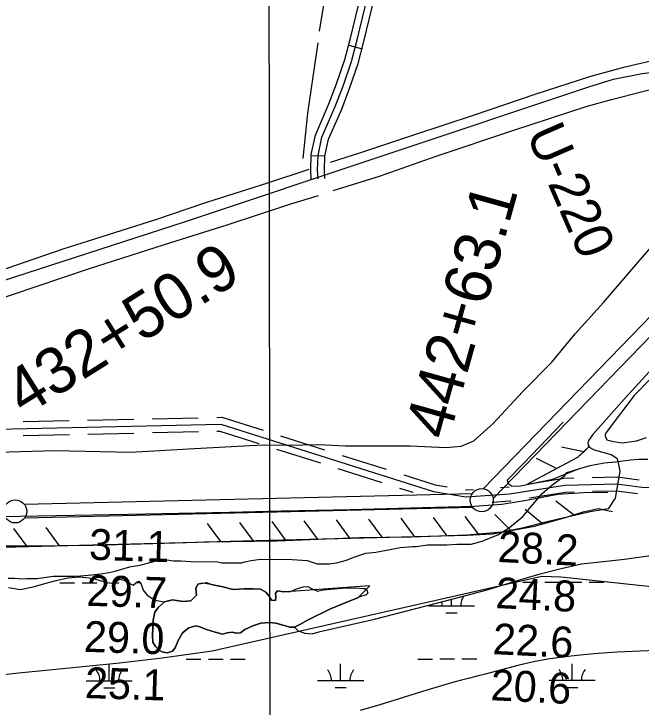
# Model space of a CAD drawing. Extents: x 3297753 to 3335611, y 652252 to 677623.
# Drawn here: x 3322334 to 3323694, y 672948 to 674450 of the extents above; entities that cross this region are included whole.
import ezdxf

# ---------------------------------------------------------------- set-up
doc = ezdxf.new("R2010")
doc.units = 0
for name, color, linetype in [('V-FLOD-BASE', 7, 'Continuous'), ('V-GRID-MAJR', 7, 'Continuous'), ('V-LEVE-TOET', 7, 'Continuous'), ('V-RIVR-RANG', 7, 'Continuous'), ('V-RIVR-RANG-IDEN', 7, 'Continuous'), ('V-ROAD-CNTR', 7, 'Continuous'), ('V-RRAP-FSHR', 7, 'Continuous'), ('V-SITE-VEGE', 7, 'Continuous'), ('V-SURV-IDEN', 7, 'Continuous'), ('V-SURV-LINE', 7, 'Continuous'), ('V-TOPO-MAJR', 7, 'Continuous'), ('V-TOPO-MINR', 7, 'Continuous'), ('V-TOPO-SHOR', 7, 'Continuous'), ('V-WETL-SWMP', 7, 'Continuous')]:
    doc.layers.add(name, color=color, linetype=linetype)

msp = doc.modelspace()

# ---------------------------------------------------------------- linework, layer by layer
at = {"layer": 'V-FLOD-BASE'}
for points in [[(3323525.1, 673565), (3323438.9, 673475.7), (3323403.6, 673439.4), (3323405.5, 673432.3), (3323414.1, 673426.3), (3323432.2, 673426.9), (3323502.8, 673441.7), (3323558.5, 673464.4)], [(3323621.8, 673411.9), (3323580.8, 673413), (3323513.1, 673408.1), (3323445.3, 673395.7), (3323392.1, 673387.1), (3323332.7, 673382.2), (3323220.1, 673379.2), (3323063, 673375.5), (3322913.9, 673372.1), (3322801.3, 673369.1), (3322581.3, 673365.2), (3322229, 673358.4)]]:
    msp.add_lwpolyline(points, dxfattribs=at)
at = {"layer": 'V-GRID-MAJR'}
msp.add_spline([(3322907.1, 657652), (3322903.6, 660679.7), (3322896.5, 666741.1), (3322889.5, 672802.5), (3322885.9, 675836.3)], degree=3, dxfattribs=at)
at = {"layer": 'V-LEVE-TOET'}
for points in [[(3322995.4, 673516.6), (3323053.2, 673513.7), (3323192.9, 673513.6), (3323270.4, 673510.2), (3323303.5, 673513.1), (3323331.2, 673525), (3323373.2, 673562), (3323436.4, 673631.1), (3323500.3, 673695.5), (3323550.8, 673756.4), (3323612.4, 673824.8), (3323673.6, 673896.2), (3323762.3, 673998.2), (3323850.1, 674094.2), (3323947.8, 674193.3), (3324001, 674244.4), (3324032.3, 674274.4), (3324043.7, 674276.7), (3324095.3, 674280.5), (3324176.4, 674283.8), (3324236.6, 674284.4), (3324328.7, 674284.8)], [(3323727.3, 673691.9), (3323657.8, 673615.8), (3323589, 673538.5), (3323580.3, 673526), (3323578.2, 673520.5), (3323579.7, 673511.4), (3323592.3, 673505.4), (3323629.2, 673495.2)], [(3322878.1, 673516), (3322925.5, 673515.7), (3322995.4, 673516.6)], [(3320678.4, 673294.9), (3320746.5, 673297.5), (3320830.8, 673303), (3320900.6, 673319), (3320966.1, 673341.2), (3321058.9, 673377.8), (3321164.3, 673421.7), (3321244.5, 673454.8), (3321328.2, 673482.4), (3321405.8, 673495.5), (3321487.7, 673495.2), (3321594.3, 673498.2), (3321691.5, 673498.5), (3321782.5, 673503.2), (3321853.3, 673502.2), (3321976.5, 673499.6), (3322143.3, 673499.7), (3322273.2, 673499.7), (3322422.7, 673503.9), (3322586.8, 673500.5), (3322712.4, 673507.6), (3322845.5, 673514.7), (3322878.1, 673516)], [(3323629.2, 673495.2), (3323641.1, 673487.1), (3323643.7, 673480.5), (3323647.5, 673459.1), (3323637.7, 673400.5), (3323622.6, 673377.6)], [(3323622.6, 673377.6), (3323583.2, 673370.9), (3323492.9, 673349.7), (3323436.1, 673335.2), (3323391.6, 673326.5), (3323316.4, 673320.1), (3323196.3, 673316.1), (3323083.4, 673314.7), (3322905, 673307.6), (3322754.7, 673305), (3322635.4, 673301.7), (3322505.5, 673298.1), (3322356.8, 673296.3), (3322237.5, 673296.2), (3322136.8, 673299), (3322055.4, 673304.5), (3321915.7, 673306.9), (3321803.9, 673303.1), (3321675.3, 673304.7), (3321519.8, 673304.5)]]:
    msp.add_lwpolyline(points, dxfattribs=at)
at = {"layer": 'V-ROAD-CNTR'}
for p, q in [((3323059.8, 674382.3), (3323088.8, 674374.6)), ((3322978.3, 674143), (3323008.3, 674142.2))]:
    msp.add_line(p, q, dxfattribs=at)
for points in [[(3322978.3, 674092), (3322977.4, 674111.3), (3322978.3, 674145.3), (3322987.6, 674187.5), (3323016.8, 674254.9), (3323033.6, 674298.9), (3323051.8, 674351.6), (3323063.9, 674397.6), (3323086.1, 674490.7)], [(3322993.3, 674092.7), (3322992.5, 674111.4), (3322993.3, 674143.5), (3323001.9, 674182.9), (3323030.7, 674249.3), (3323047.7, 674293.8), (3323066.1, 674347.3), (3323078.4, 674393.9), (3323100.7, 674487.2)], [(3323008.3, 674093.3), (3323007.5, 674111.6), (3323008.3, 674141.7), (3323016.3, 674178.3), (3323044.6, 674243.6), (3323061.8, 674288.7), (3323080.5, 674342.9), (3323093, 674390.3), (3323115.3, 674483.7)], [(3322703.7, 673999.1), (3323580.5, 674292.4), (3323634.3, 674309), (3323696.3, 674320.9), (3323768.9, 674329.9), (3323834.8, 674345.6), (3323921.9, 674356.2), (3324029.2, 674366.7), (3325084.5, 674371.6), (3325673.3, 674353.6), (3326694.6, 674305.1), (3327704.5, 674254.3), (3328573.7, 674211.7), (3329088.2, 674183.7), (3329253, 674172.4), (3329344.9, 674163.1), (3329438.9, 674156.6), (3329549.1, 674141.9), (3329660.7, 674119.9), (3330013.9, 674053.2), (3330639.2, 673926.4), (3331014.5, 673859.4)], [(3321414.8, 673577.6), (3321918.1, 673744), (3322336.1, 673880.1), (3322703.7, 673999.1)], [(3322353.6, 673566.5), (3322453.5, 673568.7)], [(3322493.5, 673569.5), (3322593.5, 673571.7)], [(3322633.5, 673572.5), (3322733.5, 673574.7)], [(3322773.5, 673575.5), (3322785, 673575.8), (3322874.1, 673547.6)], [(3322263.9, 673549.6), (3322782.8, 673560.7), (3323243.4, 673414.8), (3323313.5, 673403.1), (3323408.9, 673409.8), (3323528.6, 673428.8), (3323641.6, 673431.7), (3323695.6, 673424.6), (3323769.3, 673423.9), (3323905.7, 673433.2), (3324008.7, 673446), (3324125.1, 673447.3), (3324265.8, 673438.1), (3324362.4, 673409.1), (3324422.3, 673401.7), (3324636.7, 673404.1), (3324761.7, 673387.5), (3324947.8, 673393.1), (3325057.5, 673414.8), (3325149.9, 673439.6), (3325174.7, 673433.9)], [(3322354.2, 673536.5), (3322454.2, 673538.7)], [(3322494.2, 673539.5), (3322594.2, 673541.7)], [(3322634.1, 673542.5), (3322734.1, 673544.7)], [(3322774.1, 673545.6), (3322780.7, 673545.7), (3322865, 673519)], [(3322912.2, 673535.5), (3323007.5, 673505.3)], [(3322903.1, 673506.9), (3322998.5, 673476.7)], [(3323045.7, 673493.2), (3323141, 673463)], [(3323036.6, 673464.6), (3323131.9, 673434.4)], [(3323179.1, 673450.9), (3323247, 673429.4), (3323273.3, 673425)], [(3323447.2, 673431.1), (3323527.2, 673443.7), (3323548.1, 673444.3)], [(3323588.1, 673445.3), (3323642.3, 673446.7), (3323690, 673440.5)], [(3323170.1, 673422.3), (3323198.9, 673413.2)], [(3323312.8, 673418.4), (3323314.3, 673418.2), (3323330.5, 673419.3)], [(3323388.8, 673423.4), (3323407.2, 673424.7), (3323407.6, 673424.8)], [(3323451.8, 673401.4), (3323529.9, 673413.8), (3323548.9, 673414.3)], [(3323588.9, 673415.3), (3323640.8, 673416.7), (3323686.1, 673410.7)], [(3323371.2, 673392.1), (3323410.6, 673394.9), (3323412.3, 673395.2)]]:
    msp.add_lwpolyline(points, dxfattribs=at)
at = {"layer": 'V-RRAP-FSHR'}
for p, q in [((3323569.5, 673501.1), (3323521.6, 673510.8)), ((3323510.3, 673464.6), (3323466.8, 673486.8)), ((3323547.5, 673364), (3323508.9, 673393.8)), ((3323480.2, 673344.8), (3323442.5, 673375.9)), ((3322992.5, 673312.1), (3322963.5, 673351.4)), ((3323062.5, 673314), (3323033.5, 673353.2)), ((3323132.5, 673315.8), (3323103.4, 673355.1)), ((3323202.4, 673317.6), (3323173.4, 673356.9)), ((3323272.4, 673319.5), (3323243.4, 673358.7)), ((3323342.4, 673321.9), (3323312.3, 673360.4)), ((3323411.7, 673330.7), (3323377, 673365.1)), ((3322432.7, 673297.5), (3322403.7, 673336.8)), ((3322782.6, 673306.7), (3322753.5, 673345.9)), ((3322852.6, 673308.5), (3322823.5, 673347.7)), ((3322922.5, 673310.3), (3322893.5, 673349.6)), ((3322362.7, 673295.7), (3322333.7, 673334.9))]:
    msp.add_line(p, q, dxfattribs=at)
for points in [[(3323448.4, 673431.8), (3323557.1, 673489.4), (3323582.7, 673513.6)], [(3323510.3, 673464.6), (3323557.1, 673489.4), (3323569.5, 673501.1), (3323582.7, 673513.6)], [(3323510.3, 673464.6), (3323557.1, 673489.4), (3323569.5, 673501.1)], [(3323569.5, 673501.1), (3323569.5, 673501.1), (3323582.7, 673513.6)], [(3323448.4, 673431.8), (3323510.3, 673464.6)], [(3322222.8, 673292), (3323316.6, 673320.6), (3323371.6, 673323.5), (3323463, 673340), (3323530, 673358.5), (3323568.3, 673370.5), (3323600.5, 673377.8), (3323631.7, 673371.5)], [(3322745.7, 673305.7), (3323316.6, 673320.6), (3323371.6, 673323.5), (3323463, 673340), (3323530, 673358.5), (3323568.3, 673370.5), (3323600.5, 673377.8), (3323631.7, 673371.5)], [(3322222.8, 673292), (3322478.7, 673298.7)]]:
    msp.add_lwpolyline(points, dxfattribs=at)
at = {"layer": 'V-SITE-VEGE'}
for points in [[(3322351.2, 673225.5), (3322361.2, 673226.5), (3322383.3, 673226.3), (3322398.8, 673228.4), (3322418.7, 673231.6), (3322464.1, 673231.2), (3322478.5, 673232.1), (3322502.8, 673234.1), (3322520.5, 673236.2), (3322540.4, 673239.3), (3322553.7, 673242.5), (3322574.8, 673249), (3322588.1, 673252.2), (3322602.5, 673254.3), (3322612.5, 673256.4), (3322642.4, 673265), (3322652.4, 673267.1), (3322665.6, 673267), (3322680, 673264.6), (3322695.5, 673264.5), (3322717.6, 673263.2), (3322775, 673262.7), (3322785, 673260.4), (3322827, 673260), (3322834.7, 673262.2), (3322848, 673265.4), (3322853.6, 673266.4), (3322868.9, 673268.5), (3322936.9, 673267.7), (3322969.7, 673265.2), (3322991.5, 673258.4), (3323017.8, 673258.1), (3323033.2, 673260.1), (3323055.2, 673266.4), (3323070.6, 673272.8), (3323097, 673281.3), (3323118.9, 673283.3), (3323149.7, 673289.5), (3323171.6, 673293.7), (3323197.9, 673295.6), (3323206.7, 673295.5), (3323230.8, 673299.6), (3323272.5, 673299.1), (3323294.4, 673301.1), (3323325.1, 673300.8), (3323349.2, 673307.1), (3323384.5, 673322), (3323408.7, 673337.1), (3323437.5, 673360.9), (3323455.2, 673382.6), (3323479.7, 673410.8), (3323499.6, 673428.1), (3323528.3, 673449.7), (3323532.7, 673456.3), (3323561.3, 673464.7), (3323583.3, 673471.1), (3323614.1, 673477.3), (3323638.2, 673479.2), (3323671.1, 673483.3), (3323688.6, 673485.3), (3323708.4, 673485)], [(3322321.4, 673226.9), (3322334.7, 673226.8), (3322351.2, 673225.5)]]:
    msp.add_lwpolyline(points, dxfattribs=at)
msp.add_lwpolyline([(3322743.4, 673216.5), (3322739, 673215.8), (3322732.3, 673214.3), (3322728.2, 673204.5), (3322729.7, 673189.9), (3322717.4, 673178.2), (3322700.1, 673176.8), (3322677.7, 673179.8), (3322660.7, 673176), (3322647.6, 673164.3), (3322639.6, 673153.7), (3322636, 673136.1), (3322634.1, 673103), (3322635.1, 673088.4), (3322640.6, 673078.6), (3322648.8, 673070.6), (3322657.8, 673067), (3322667.2, 673065.3), (3322677.9, 673068.8), (3322683.8, 673075.8), (3322690.3, 673092.3), (3322699.1, 673108.3), (3322712.9, 673119.2), (3322728.3, 673123.8), (3322734.6, 673122.2), (3322751.5, 673116.1), (3322770.3, 673109.7), (3322786, 673105.6), (3322796.3, 673108.3), (3322806.9, 673109.8), (3322816.3, 673108.1), (3322825, 673108.8), (3322834.9, 673115.8), (3322851.9, 673123.9), (3322869.6, 673129.7), (3322888.1, 673131.1), (3322901.9, 673129.8), (3322914.9, 673126.1), (3322932.5, 673120.8), (3322942.4, 673121.2), (3322955.4, 673127.7), (3322970.4, 673136.3), (3323020.2, 673160.6), (3323068, 673180.3), (3323079.9, 673184.8), (3323105.4, 673210.3), (3322934.7, 673198.4), (3322933.6, 673198), (3322918.2, 673197.7), (3322905.7, 673199.8), (3322900.9, 673194.3), (3322901.6, 673185.7), (3322900.8, 673178.6), (3322892.1, 673179.1), (3322887.1, 673187.8), (3322880.1, 673196.5), (3322868.7, 673203.3), (3322852.6, 673203.8), (3322832.9, 673203.6), (3322809.3, 673202.6), (3322783.8, 673208.7), (3322765.3, 673212.8)], close=True, dxfattribs=at)
at = {"layer": 'V-SURV-LINE'}
for points in [[(3323351.5, 673420.9), (3324060.7, 674151.9)], [(3324082.2, 674131), (3323373.1, 673400)], [(3322356.1, 673387.3), (3323328, 673410.6)], [(3323328.8, 673380.6), (3322356.9, 673357.3)]]:
    msp.add_lwpolyline(points, dxfattribs=at)
for centre in [(3323348.4, 673396.1), (3322336.5, 673371.8)]:
    msp.add_circle(centre, 25, dxfattribs=at)
at = {"layer": 'V-TOPO-MAJR'}
msp.add_lwpolyline([(3323743.2, 673205.7), (3323662, 673214.1), (3323540.9, 673227.1), (3323520.2, 673228.9), (3323499.5, 673230.1), (3323478.8, 673230.4), (3322764, 673068.6), (3322655.2, 673054), (3322630.6, 673050.8), (3322605.9, 673047.7), (3322581.2, 673044.9), (3322556.4, 673042.3), (3322344.7, 673020.8), (3322246.7, 673010.2), (3322148.8, 672998.8), (3322051.1, 672986.3), (3321953.4, 672973), (3321798.7, 672951), (3321778.5, 672947.8), (3321758.4, 672944.2)], dxfattribs=at)
at = {"layer": 'V-TOPO-MINR'}
msp.add_lwpolyline([(3323742.1, 673070.7), (3323691.9, 673069.2), (3323641.8, 673066.4), (3323591.7, 673062.8), (3323555.1, 673059.6), (3323523.5, 673056.1), (3323492, 673051.5), (3323460.7, 673045.4), (3323429.7, 673038.2), (3323355.6, 673019.3), (3323338.6, 673014.9), (3323321.5, 673010.4), (3323304.5, 673005.9), (3323287.5, 673001.3), (3323270.5, 672996.6), (3323253.6, 672991.8), (3323236.7, 672986.7), (3323219.9, 672981.5), (3323169.4, 672965.4), (3323127.2, 672952.5), (3323084.9, 672940.2)], dxfattribs=at)
at = {"layer": 'V-TOPO-SHOR'}
for points in [[(3322996.2, 674413), (3323015.8, 674531.5), (3323039.7, 674727.9), (3323047.4, 674756.3), (3323065.6, 674791.3), (3323086.4, 674822), (3323123.2, 674868.4), (3323149.4, 674921.2), (3323167.3, 674984.3), (3323217.2, 675169.4), (3323251.7, 675269.6), (3323302.6, 675385.4), (3323345.3, 675476.8), (3323352.1, 675526.6), (3323353.6, 675559), (3323352.8, 675576.1)], [(3323020, 674128.9), (3323086, 674149.5), (3323201.2, 674188), (3323332.8, 674231.2), (3323464.1, 674276.3), (3323585.2, 674315.2), (3323659.5, 674335.3), (3323740, 674354.2), (3323834.5, 674367.8), (3323944, 674381), (3324049.9, 674389.5), (3324117.7, 674391.6), (3324260.8, 674389.6), (3324356.4, 674389.1), (3324473.9, 674388.5), (3324599, 674387), (3324707.9, 674386.8), (3324863.1, 674388.2), (3325014.4, 674388.4), (3325164.9, 674389.1), (3325214.3, 674389.4)], [(3322960.9, 674136.4), (3322971.3, 674234.8), (3322993.6, 674387.3)], [(3323026.1, 674067.3), (3323126.7, 674098.2), (3323249.8, 674141.8), (3323417.6, 674197.9), (3323576.8, 674249.8), (3323629.8, 674264.6), (3323724.9, 674289.3), (3323844.6, 674308.6), (3323973.3, 674323.1), (3324107, 674331.7), (3324246.1, 674333.7), (3324398.6, 674333.5), (3324568.3, 674334.3), (3324724.3, 674333.4), (3324906.9, 674332.9), (3325087.2, 674334.1), (3325222, 674334.1)], [(3321516.1, 673636.5), (3321589.2, 673660.2), (3321698.9, 673696.9), (3321824.7, 673738.5), (3321937.9, 673774.7), (3322084.5, 673823.2), (3322173.7, 673851.4), (3322299.9, 673892.2), (3322440.6, 673940.8), (3322523.2, 673966.7), (3322641.5, 674004.5), (3322752.3, 674041.9), (3322884.4, 674083.8), (3322974.4, 674113.6)], [(3321547.5, 673590.4), (3321646.5, 673619.3), (3321765.2, 673656.7), (3321905.1, 673703.3), (3322023.8, 673741.4), (3322174.8, 673791), (3322328.8, 673841), (3322495.5, 673897.6), (3322660.2, 673950.2), (3322796.2, 673992.9), (3322934.1, 674038.3), (3322994.6, 674056.6)], [(3323747.4, 673692.9), (3323679.1, 673622.7), (3323633.7, 673563.3), (3323618.6, 673543.7), (3323615, 673536.7), (3323619.6, 673527.2), (3323634.2, 673523.1), (3323652.6, 673520.2), (3323684.1, 673525.1), (3323705.5, 673532)], [(3323004.5, 673201.7), (3323045, 673205.3), (3323075.3, 673205.8), (3323090.3, 673204.9), (3323095.8, 673204.4), (3323099.3, 673202), (3323101.2, 673194.5), (3323100, 673193), (3323098, 673190.6), (3323086.2, 673187.2), (3323068, 673180.3), (3323020.2, 673160.6), (3322970.4, 673136.3), (3322955.4, 673127.7), (3322942.4, 673121.2), (3322932.5, 673120.8), (3322914.9, 673126.1), (3322901.9, 673129.8), (3322888.1, 673131.1), (3322869.6, 673129.7), (3322851.9, 673123.9), (3322834.9, 673115.8), (3322825, 673108.8), (3322816.3, 673108.1), (3322806.9, 673109.8), (3322796.3, 673108.3), (3322786, 673105.6), (3322770.3, 673109.7), (3322751.5, 673116.1), (3322734.6, 673122.2), (3322728.3, 673123.8), (3322712.9, 673119.2), (3322699.1, 673108.3), (3322690.3, 673092.3), (3322683.8, 673075.8), (3322677.9, 673068.8), (3322667.2, 673065.3), (3322657.8, 673067), (3322648.8, 673070.6), (3322640.6, 673078.6), (3322635.1, 673088.4), (3322634.1, 673103), (3322636, 673136.1), (3322639.6, 673153.7), (3322647.6, 673164.3), (3322660.7, 673176), (3322677.7, 673179.8), (3322700.1, 673176.8), (3322717.4, 673178.2), (3322729.7, 673189.9), (3322728.2, 673204.5), (3322732.3, 673214.3), (3322739, 673215.8), (3322751.6, 673217.7), (3322765.3, 673212.8), (3322783.8, 673208.7), (3322809.3, 673202.6), (3322832.9, 673203.6), (3322852.6, 673203.8), (3322868.7, 673203.3), (3322880.1, 673196.5), (3322887.1, 673187.8), (3322892.1, 673179.1), (3322900.8, 673178.6), (3322901.6, 673185.7), (3322900.9, 673194.3), (3322905.7, 673199.8), (3322918.2, 673197.7), (3322933.6, 673198), (3322948.6, 673204.5), (3322961.2, 673208.3), (3322971.5, 673208.7), (3322979.3, 673204.6), (3322992.2, 673199), (3323004.5, 673201.7)]]:
    msp.add_lwpolyline(points, dxfattribs=at)
at = {"layer": 'V-WETL-SWMP'}
for p, q in [((3322433.5, 673217.2), (3322465.5, 673217.2)), ((3322481.5, 673217.2), (3322513.5, 673217.3)), ((3322529.5, 673217.3), (3322536.5, 673217.3)), ((3322553.6, 673217.3), (3322561.5, 673217.3)), ((3322577.5, 673217.3), (3322581.9, 673217.4)), ((3322599.2, 673217.4), (3322606.7, 673217.4)), ((3323437.3, 673218.2), (3323469.3, 673218.3)), ((3323485.3, 673218.3), (3323517.3, 673218.3)), ((3323533.3, 673218.3), (3323565.3, 673218.4)), ((3323581.3, 673218.4), (3323613.3, 673218.4)), ((3323282.7, 673167.3), (3323282.7, 673181.6)), ((3323232.7, 673167.3), (3323332.7, 673167.4)), ((3323270.8, 673151.9), (3323294.8, 673151.9)), ((3322707.5, 673051.3), (3322739.5, 673051.3)), ((3322755.5, 673051.4), (3322787.5, 673051.4)), ((3322803.5, 673051.4), (3322835.5, 673051.4)), ((3323209.4, 673051.8), (3323241.4, 673051.8)), ((3323257.4, 673051.9), (3323289.4, 673051.9)), ((3323305.4, 673051.9), (3323337.4, 673051.9)), ((3322540.5, 673004.7), (3322540.5, 673040.7)), ((3323042.4, 673005.2), (3323042.4, 673041.2)), ((3323544.3, 673005.7), (3323544.3, 673041.7)), ((3322992.4, 673005.2), (3323092.4, 673005.3)), ((3323494.3, 673005.7), (3323594.3, 673005.8)), ((3322490.5, 673004.7), (3322590.5, 673004.8)), ((3323532.4, 672990.3), (3323556.4, 672990.3)), ((3322528.5, 672989.3), (3322552.5, 672989.3)), ((3323030.4, 672989.8), (3323054.4, 672989.8))]:
    msp.add_line(p, q, dxfattribs=at)
for points in [[(3323269.5, 673178.3), (3323360.3, 673201.5), (3323425.9, 673222.2), (3323475.3, 673236.4), (3323520.7, 673248), (3323564.8, 673258.3), (3323611.5, 673263.2), (3323658.2, 673268.2), (3323719.6, 673277)], [(3322321.8, 673206.5), (3322347.6, 673202.5), (3322375.6, 673208.4), (3322404, 673216.3), (3322425.2, 673222), (3322450.4, 673227.9), (3322477.1, 673229.9), (3322496.2, 673227.6), (3322508.9, 673225.4), (3322526, 673220.8), (3322535.5, 673217.4), (3322551.8, 673215.6), (3322556.6, 673220.3), (3322563.1, 673224.9), (3322573.8, 673222.8), (3322579.3, 673218.7), (3322592.4, 673211.7), (3322600.8, 673218.8), (3322604.4, 673220.3), (3322609.5, 673213.8), (3322614.1, 673201), (3322623.1, 673190.1), (3322639.6, 673179.5), (3322660.7, 673176), (3322647.6, 673164.3), (3322639.6, 673153.7), (3322636, 673136.1), (3322634.1, 673103), (3322635.1, 673088.4), (3322640.6, 673078.6), (3322648.8, 673070.6), (3322657.8, 673067), (3322667.2, 673065.3), (3322677.9, 673068.8), (3322683.8, 673075.8), (3322690.3, 673092.3), (3322699.1, 673108.3), (3322712.9, 673119.2), (3322728.3, 673123.8), (3322734.6, 673122.2), (3322751.5, 673116.1), (3322770.3, 673109.7), (3322786, 673105.6), (3322796.3, 673108.3), (3322806.9, 673109.8), (3322816.3, 673108.1), (3322825, 673108.8), (3322834.9, 673115.8), (3322851.9, 673123.9), (3322869.6, 673129.7), (3322888.1, 673131.1), (3322901.9, 673129.8), (3322914.9, 673126.1), (3322932.5, 673120.8), (3322942.4, 673121.2), (3322950.3, 673113.1), (3322964.9, 673107.6), (3322980.9, 673106.2), (3322998.3, 673111.3), (3323115.8, 673138.3), (3323269.5, 673178.3)]]:
    msp.add_lwpolyline(points, dxfattribs=at)
for centre, start, end in [((3323338, 673167.9), 144.2376, 180.8301), ((3323227.5, 673167.7), 359.2865, 13.9559), ((3322485.3, 673005.1), 359.2865, 40.8301), ((3322595.8, 673005.2), 139.2865, 180.8301), ((3322987.2, 673005.6), 359.2865, 40.8301), ((3323097.7, 673005.7), 139.2865, 180.8301), ((3323489.1, 673006.1), 359.2865, 40.8301), ((3323599.6, 673006.3), 139.2865, 180.8301)]:
    msp.add_arc(centre, 35.2, start, end, dxfattribs=at)

# ---------------------------------------------------------------- texts
at = {"layer": 'V-RIVR-RANG'}
for s, rotation, p in [('31.1', 358.1783, (3322495.9, 673267.2)), ('28.2', 357.2483, (3323382.1, 673262.2)), ('29.7', 358.1783, (3322490.6, 673167.3)), ('24.8', 357.2483, (3323377.5, 673162.3)), ('29.0', 358.1783, (3322484.8, 673067.5)), ('22.6', 357.2483, (3323371.2, 673062.5)), ('25.1', 358.1783, (3322487.1, 672967.3)), ('20.6', 357.2483, (3323366.6, 672962.6))]:
    msp.add_text(s, height=67, rotation=rotation, dxfattribs=at).set_placement(p)
at = {"layer": 'V-RIVR-RANG-IDEN'}
msp.add_text('U-220', height=83, rotation=293.5103, dxfattribs=at).set_placement((3323443.9, 674190.6))
at = {"layer": 'V-SURV-IDEN'}
for s, rotation, p in [('442+63.1', 74.4016, (3323276.2, 673523.8)), ('432+50.9', 32.1336, (3322356.3, 673576.5))]:
    msp.add_text(s, height=100, rotation=rotation, dxfattribs=at).set_placement(p)

doc.saveas('drawing.dxf')
